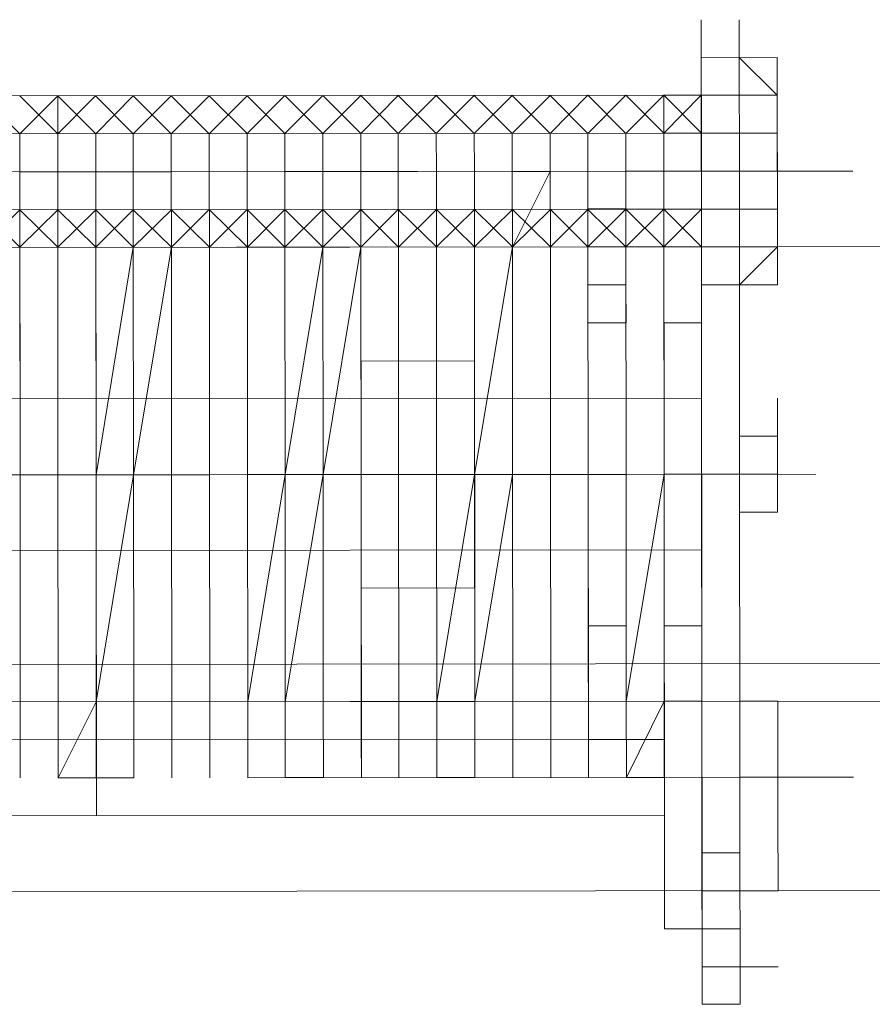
# Model space of a CAD drawing. Header units: inches. Extents: x -5850 to 5646, y 8947 to 13007.
# Tile 511 of 548: x 925.98 to 935.49, y 11420.51 to 11431.49. Entities that reach past the tile are written whole.
import ezdxf

# ---------------------------------------------------------------- set-up
doc = ezdxf.new("R2010")
doc.units = ezdxf.units.IN
doc.header["$MEASUREMENT"] = 0
doc.layers.add('at_Entity', color=7, linetype='Continuous')
doc.layers.add('at_Rect', color=7, linetype='Continuous')

msp = doc.modelspace()

# ---------------------------------------------------------------- linework, layer by layer
at = {"layer": 'at_Entity', "color": 7, "lineweight": 20}
for p, q in [((933.58, 11431.07), (933.58, 11431.494)), ((933.58, 11431.07), (933.58, 11431.494)), ((934.004, 11431.071), (934.004, 11431.494)), ((933.58, 11431.07), (934.004, 11431.071)), ((934.428, 11431.071), (933.58, 11431.07)), ((934.004, 11431.071), (933.58, 11431.07)), ((934.004, 11431.071), (933.58, 11431.07)), ((934.004, 11431.071), (933.58, 11431.07)), ((933.58, 11430.652), (933.58, 11431.07)), ((933.58, 11430.652), (933.58, 11431.07)), ((933.58, 11430.652), (933.58, 11431.07)), ((933.58, 11430.652), (933.58, 11431.07)), ((934.004, 11431.071), (934.428, 11430.653)), ((934.004, 11430.652), (934.004, 11431.071)), ((934.004, 11430.652), (934.004, 11431.071)), ((934.004, 11430.652), (934.004, 11431.071)), ((934.428, 11430.653), (934.428, 11431.071)), ((919.645, 11430.64), (933.58, 11430.652)), ((933.162, 11430.652), (933.58, 11430.652)), ((933.163, 11430.228), (933.162, 11430.652)), ((933.163, 11430.228), (933.162, 11430.652)), ((933.163, 11430.228), (933.162, 11430.652)), ((933.163, 11430.228), (933.162, 11430.652)), ((933.163, 11430.228), (933.162, 11430.652)), ((933.163, 11430.228), (933.162, 11430.652)), ((933.58, 11430.652), (933.581, 11430.228)), ((933.581, 11430.228), (933.58, 11430.652)), ((933.581, 11430.228), (933.58, 11430.652)), ((933.58, 11430.652), (934.004, 11430.652)), ((933.581, 11430.228), (933.58, 11430.652)), ((934.004, 11430.652), (933.58, 11430.652)), ((933.581, 11430.228), (933.58, 11430.652)), ((933.581, 11430.228), (933.58, 11430.652)), ((933.581, 11430.228), (933.58, 11430.652)), ((934.005, 11430.229), (934.004, 11430.652)), ((934.005, 11430.229), (934.004, 11430.652)), ((934.005, 11430.229), (934.004, 11430.652)), ((934.428, 11430.653), (934.428, 11430.229)), ((934.428, 11430.653), (934.428, 11430.229)), ((934.428, 11430.229), (934.428, 11430.653)), ((920.069, 11430.216), (933.163, 11430.228)), ((920.069, 11430.216), (933.163, 11430.228)), ((925.981, 11429.798), (925.98, 11430.221)), ((925.981, 11429.798), (925.98, 11430.221)), ((926.404, 11429.798), (926.404, 11430.222)), ((926.404, 11429.798), (926.404, 11430.222)), ((926.404, 11429.798), (926.404, 11430.222)), ((926.828, 11429.798), (926.828, 11430.222)), ((926.828, 11429.798), (926.828, 11430.222)), ((927.246, 11429.799), (927.246, 11430.223)), ((927.246, 11429.799), (927.246, 11430.223)), ((927.67, 11429.799), (927.67, 11430.223)), ((927.67, 11429.799), (927.67, 11430.223)), ((928.094, 11429.799), (928.094, 11430.223)), ((928.094, 11429.799), (928.094, 11430.223)), ((928.518, 11429.8), (928.517, 11430.224)), ((928.518, 11429.8), (928.517, 11430.224)), ((928.518, 11429.8), (928.517, 11430.224)), ((928.936, 11429.8), (928.936, 11430.224)), ((928.936, 11429.8), (928.936, 11430.224)), ((929.36, 11429.801), (929.36, 11430.224)), ((929.36, 11429.801), (929.36, 11430.224)), ((929.784, 11429.801), (929.783, 11430.225)), ((929.784, 11429.801), (929.783, 11430.225)), ((930.202, 11429.801), (930.202, 11430.225)), ((930.202, 11429.801), (930.202, 11430.225)), ((930.626, 11429.802), (930.625, 11430.226)), ((930.626, 11429.802), (930.625, 11430.226)), ((930.626, 11429.802), (930.625, 11430.226)), ((931.05, 11429.802), (931.049, 11430.226)), ((931.05, 11429.802), (931.049, 11430.226)), ((931.473, 11429.802), (931.473, 11430.226)), ((931.473, 11429.802), (931.473, 11430.226)), ((931.897, 11429.803), (931.897, 11430.227)), ((931.897, 11429.803), (931.897, 11430.227)), ((932.315, 11429.803), (932.315, 11430.227)), ((932.315, 11429.803), (932.315, 11430.227)), ((932.739, 11429.804), (932.739, 11430.227)), ((932.739, 11429.804), (932.739, 11430.227)), ((932.739, 11429.804), (932.739, 11430.227)), ((932.739, 11429.804), (932.739, 11430.227)), ((933.581, 11430.228), (933.163, 11430.228)), ((933.163, 11430.228), (933.163, 11429.804)), ((933.163, 11429.804), (933.163, 11430.228)), ((933.163, 11429.804), (933.163, 11430.228)), ((933.581, 11430.228), (933.163, 11430.228)), ((933.163, 11429.804), (933.163, 11430.228)), ((933.163, 11429.804), (933.163, 11430.228)), ((933.163, 11430.228), (933.581, 11430.228)), ((933.163, 11429.804), (933.163, 11430.228)), ((933.163, 11429.804), (933.163, 11430.228)), ((933.581, 11430.228), (934.005, 11430.229)), ((934.005, 11430.229), (933.581, 11430.228)), ((933.581, 11430.228), (933.581, 11429.804)), ((933.581, 11429.804), (933.581, 11430.228)), ((934.428, 11430.229), (934.005, 11430.229)), ((934.005, 11430.229), (934.428, 11430.229)), ((934.005, 11429.381), (934.005, 11430.229)), ((934.005, 11430.229), (934.005, 11429.381)), ((934.429, 11429.805), (934.428, 11430.229)), ((934.429, 11429.805), (934.428, 11430.229)), ((934.429, 11429.805), (934.428, 11430.229)), ((934.429, 11429.381), (934.428, 11430.229)), ((934.428, 11430.229), (934.429, 11429.805)), ((933.163, 11429.804), (920.07, 11429.792)), ((925.984, 11426.418), (925.981, 11429.798)), ((925.981, 11429.798), (925.981, 11428.956)), ((926.404, 11429.798), (926.405, 11428.956)), ((926.405, 11428.956), (926.404, 11429.798)), ((926.828, 11429.798), (926.829, 11428.956)), ((926.829, 11428.956), (926.828, 11429.798)), ((927.246, 11429.799), (927.247, 11428.957)), ((927.247, 11428.957), (927.246, 11429.799)), ((927.246, 11429.799), (927.247, 11428.957)), ((927.67, 11429.799), (927.246, 11429.799)), ((927.67, 11429.799), (927.671, 11428.957)), ((927.671, 11428.957), (927.67, 11429.799)), ((927.67, 11429.799), (927.671, 11428.957)), ((928.094, 11429.799), (928.095, 11428.957)), ((928.095, 11428.957), (928.094, 11429.799)), ((928.518, 11429.8), (928.519, 11428.958)), ((928.519, 11428.958), (928.518, 11429.8)), ((929.36, 11429.801), (928.936, 11429.8)), ((928.936, 11429.8), (928.937, 11428.958)), ((928.937, 11428.958), (928.936, 11429.8)), ((929.36, 11429.801), (929.361, 11428.959)), ((929.361, 11428.959), (929.36, 11429.801)), ((929.36, 11429.801), (929.361, 11428.959)), ((929.784, 11429.801), (929.36, 11429.801)), ((929.784, 11429.801), (929.784, 11428.959)), ((929.784, 11429.801), (929.784, 11428.959)), ((929.784, 11428.959), (929.784, 11429.801)), ((929.784, 11429.801), (929.784, 11428.959)), ((930.202, 11429.801), (930.203, 11428.959)), ((930.203, 11428.959), (930.202, 11429.801)), ((930.626, 11429.802), (930.626, 11428.96)), ((930.626, 11428.96), (930.626, 11429.802)), ((931.05, 11429.802), (931.05, 11428.96)), ((931.05, 11428.96), (931.05, 11429.802)), ((931.897, 11429.803), (931.473, 11429.802)), ((931.474, 11428.96), (931.473, 11429.802)), ((931.473, 11429.802), (931.474, 11428.96)), ((931.474, 11428.96), (931.473, 11429.802)), ((931.897, 11429.803), (931.474, 11428.96)), ((931.897, 11429.803), (931.898, 11428.961)), ((931.898, 11428.961), (931.897, 11429.803)), ((932.315, 11429.803), (932.316, 11429.379)), ((932.316, 11428.961), (932.315, 11429.803)), ((932.74, 11429.38), (932.739, 11429.804)), ((932.74, 11428.962), (932.739, 11429.804)), ((932.739, 11429.804), (932.74, 11429.38)), ((932.74, 11429.38), (932.739, 11429.804)), ((932.74, 11429.38), (932.739, 11429.804)), ((932.74, 11429.38), (932.739, 11429.804)), ((933.163, 11429.38), (933.163, 11429.804)), ((933.163, 11429.38), (933.163, 11429.804)), ((933.581, 11429.804), (933.163, 11429.804)), ((933.163, 11429.804), (933.163, 11429.38)), ((933.581, 11429.804), (933.163, 11429.804)), ((933.163, 11429.38), (933.163, 11429.804)), ((933.163, 11429.38), (933.163, 11429.804)), ((933.163, 11429.38), (933.163, 11429.804)), ((933.163, 11429.38), (933.163, 11429.804)), ((933.163, 11429.38), (933.163, 11429.804)), ((933.163, 11429.38), (933.163, 11429.804)), ((933.163, 11429.38), (933.163, 11429.804)), ((934.005, 11429.805), (933.581, 11429.804)), ((934.005, 11429.805), (933.581, 11429.804)), ((933.582, 11429.381), (933.581, 11429.804)), ((933.582, 11429.381), (933.581, 11429.804)), ((933.582, 11429.381), (933.581, 11429.804)), ((933.581, 11429.804), (933.582, 11429.381)), ((933.582, 11429.381), (933.581, 11429.804)), ((933.582, 11429.381), (933.581, 11429.804)), ((933.582, 11429.381), (933.581, 11429.804)), ((934.005, 11429.381), (934.005, 11429.805)), ((934.005, 11429.381), (934.005, 11429.805)), ((934.429, 11429.805), (934.005, 11429.805)), ((920.07, 11429.368), (933.163, 11429.38)), ((932.316, 11429.379), (932.316, 11428.961)), ((932.316, 11428.961), (932.316, 11429.379)), ((932.316, 11428.961), (932.316, 11429.379)), ((932.74, 11428.962), (932.74, 11429.38)), ((932.74, 11428.962), (932.74, 11429.38)), ((933.163, 11429.38), (932.74, 11429.38)), ((932.74, 11429.38), (933.163, 11429.38)), ((932.74, 11428.962), (932.74, 11429.38)), ((932.74, 11428.962), (932.74, 11429.38)), ((932.74, 11428.962), (932.74, 11429.38)), ((933.582, 11429.381), (933.163, 11429.38)), ((933.164, 11428.962), (933.163, 11429.38)), ((933.164, 11428.962), (933.163, 11429.38)), ((933.164, 11428.962), (933.163, 11429.38)), ((933.163, 11429.38), (933.164, 11428.962)), ((933.164, 11428.962), (933.163, 11429.38)), ((933.163, 11429.38), (933.164, 11428.962)), ((933.163, 11429.38), (933.164, 11428.962)), ((933.164, 11428.962), (933.163, 11429.38)), ((933.582, 11428.962), (933.582, 11429.381)), ((933.582, 11429.381), (933.582, 11428.962)), ((933.582, 11428.962), (933.582, 11429.381)), ((933.582, 11428.962), (933.582, 11429.381)), ((934.005, 11429.381), (934.429, 11429.381)), ((934.005, 11429.381), (934.429, 11429.381)), ((934.429, 11429.381), (934.005, 11429.381)), ((934.006, 11428.963), (934.005, 11429.381)), ((934.429, 11429.381), (934.43, 11428.963)), ((934.429, 11429.381), (934.43, 11428.963)), ((917.109, 11428.948), (1300.65, 11429.29)), ((931.05, 11428.96), (919.223, 11428.949)), ((919.647, 11428.95), (933.582, 11428.962)), ((919.647, 11428.95), (933.582, 11428.962)), ((925.981, 11428.956), (925.984, 11426.418)), ((926.405, 11428.956), (926.407, 11426.419)), ((926.407, 11426.419), (926.405, 11428.956)), ((926.829, 11428.956), (926.831, 11426.419)), ((926.829, 11428.956), (926.831, 11426.419)), ((927.247, 11428.957), (926.831, 11426.419)), ((927.249, 11426.419), (927.247, 11428.957)), ((927.247, 11428.957), (927.249, 11426.419)), ((927.671, 11428.957), (927.249, 11426.419)), ((927.671, 11428.957), (927.673, 11426.42)), ((927.673, 11426.42), (927.671, 11428.957)), ((928.095, 11428.957), (928.097, 11426.42)), ((928.095, 11428.957), (928.097, 11426.42)), ((928.519, 11428.958), (928.521, 11426.421)), ((928.521, 11426.421), (928.519, 11428.958)), ((928.939, 11426.421), (928.937, 11428.958)), ((928.937, 11428.958), (928.939, 11426.421)), ((929.361, 11428.959), (928.939, 11426.421)), ((929.363, 11426.421), (929.361, 11428.959)), ((929.363, 11426.421), (929.361, 11428.959)), ((929.784, 11428.959), (929.363, 11426.421)), ((929.79, 11423.042), (929.784, 11428.959)), ((929.784, 11428.959), (929.787, 11426.422)), ((929.787, 11426.422), (929.784, 11428.959)), ((930.203, 11428.959), (930.205, 11426.422)), ((930.205, 11426.422), (930.203, 11428.959)), ((930.626, 11428.96), (930.629, 11426.422)), ((930.629, 11426.422), (930.626, 11428.96)), ((931.055, 11423.891), (931.05, 11428.96)), ((931.053, 11426.423), (931.05, 11428.96)), ((931.05, 11428.96), (931.053, 11426.423)), ((931.474, 11428.96), (931.053, 11426.423)), ((931.474, 11428.96), (931.476, 11426.423)), ((931.476, 11426.423), (931.474, 11428.96)), ((931.474, 11428.96), (931.476, 11426.423)), ((931.898, 11428.961), (931.9, 11426.424)), ((931.898, 11428.961), (931.9, 11426.424)), ((932.316, 11428.961), (932.74, 11428.962)), ((932.316, 11428.961), (932.318, 11426.424)), ((932.318, 11426.424), (932.316, 11428.961)), ((932.317, 11428.537), (932.316, 11428.961)), ((932.317, 11428.537), (932.316, 11428.961)), ((932.317, 11428.537), (932.316, 11428.961)), ((932.317, 11428.537), (932.316, 11428.961)), ((932.74, 11428.962), (932.742, 11426.424)), ((932.742, 11426.424), (932.74, 11428.962)), ((933.164, 11428.962), (932.74, 11428.962)), ((933.164, 11428.962), (932.74, 11428.962)), ((932.74, 11428.538), (932.74, 11428.962)), ((932.74, 11428.538), (932.74, 11428.962)), ((933.582, 11428.962), (933.164, 11428.962)), ((933.164, 11428.962), (933.166, 11426.425)), ((933.166, 11426.425), (933.164, 11428.962)), ((933.166, 11426.425), (933.164, 11428.962)), ((933.164, 11428.962), (933.582, 11428.962)), ((934.006, 11428.963), (933.582, 11428.962)), ((933.582, 11428.962), (934.006, 11428.963)), ((933.582, 11428.539), (933.582, 11428.962)), ((933.582, 11428.539), (933.582, 11428.962)), ((933.582, 11428.962), (933.584, 11426.425)), ((933.582, 11428.962), (933.584, 11426.425)), ((934.43, 11428.963), (934.006, 11428.963)), ((934.006, 11428.963), (934.006, 11428.539)), ((934.008, 11426.849), (934.006, 11428.963)), ((934.43, 11428.963), (934.43, 11428.539)), ((932.74, 11428.538), (932.317, 11428.537)), ((932.317, 11428.114), (932.317, 11428.537)), ((932.317, 11428.537), (932.317, 11428.114)), ((932.317, 11428.114), (932.317, 11428.537)), ((932.317, 11428.114), (932.317, 11428.537)), ((932.317, 11428.114), (932.317, 11428.537)), ((932.317, 11428.114), (932.317, 11428.537)), ((932.741, 11428.114), (932.74, 11428.538)), ((932.74, 11428.538), (932.741, 11428.114)), ((932.741, 11428.114), (932.74, 11428.538)), ((932.741, 11428.114), (932.74, 11428.538)), ((932.741, 11428.114), (932.74, 11428.538)), ((932.741, 11428.114), (932.74, 11428.538)), ((932.741, 11428.114), (932.74, 11428.538)), ((934.006, 11428.539), (933.582, 11428.539)), ((934.006, 11428.539), (933.582, 11428.539)), ((934.43, 11428.539), (934.006, 11428.539)), ((932.741, 11428.114), (932.317, 11428.114)), ((932.741, 11428.114), (932.317, 11428.114)), ((933.165, 11428.114), (933.583, 11428.115)), ((933.165, 11428.114), (933.165, 11427.272)), ((933.165, 11427.272), (933.165, 11428.114)), ((933.583, 11428.115), (933.584, 11426.849)), ((933.584, 11426.849), (933.583, 11428.115)), ((931.051, 11427.689), (929.786, 11427.688)), ((919.648, 11427.26), (933.583, 11427.273)), ((933.583, 11427.273), (933.584, 11426.849)), ((933.584, 11426.849), (933.583, 11427.273)), ((933.584, 11426.849), (933.583, 11427.273)), ((933.584, 11426.849), (933.583, 11427.273)), ((934.008, 11426.849), (934.007, 11427.273)), ((934.008, 11426.849), (934.007, 11427.273)), ((934.008, 11426.849), (934.007, 11427.273)), ((934.431, 11426.85), (934.431, 11427.273)), ((932.318, 11426.424), (932.318, 11426.848)), ((933.585, 11426.001), (933.584, 11426.849)), ((933.584, 11426.849), (933.585, 11426.001)), ((934.431, 11426.85), (934.008, 11426.849)), ((934.008, 11426.849), (934.431, 11426.85)), ((934.008, 11426.849), (934.008, 11426.002)), ((934.008, 11426.425), (934.008, 11426.849)), ((934.008, 11426.849), (934.008, 11426.425)), ((934.432, 11426.426), (934.431, 11426.85)), ((934.432, 11426.426), (934.431, 11426.85)), ((934.432, 11426.426), (934.431, 11426.85)), ((934.432, 11426.002), (934.431, 11426.85)), ((934.431, 11426.85), (934.432, 11426.426)), ((934.432, 11426.426), (934.431, 11426.85)), ((925.984, 11426.418), (925.986, 11423.887)), ((925.984, 11426.418), (925.986, 11423.887)), ((926.407, 11426.419), (926.41, 11423.887)), ((926.41, 11423.887), (926.407, 11426.419)), ((926.833, 11423.887), (926.831, 11426.419)), ((926.831, 11426.419), (926.833, 11423.887)), ((926.833, 11423.887), (926.831, 11426.419)), ((927.249, 11426.419), (926.833, 11423.887)), ((927.249, 11426.419), (927.252, 11423.888)), ((927.252, 11423.888), (927.249, 11426.419)), ((927.673, 11426.42), (927.676, 11423.888)), ((927.676, 11423.888), (927.673, 11426.42)), ((928.097, 11426.42), (928.099, 11423.888)), ((928.099, 11423.888), (928.097, 11426.42)), ((928.523, 11423.889), (928.521, 11426.421)), ((928.521, 11426.421), (928.523, 11423.889)), ((928.939, 11426.421), (928.523, 11423.889)), ((928.941, 11423.889), (928.939, 11426.421)), ((928.939, 11426.421), (928.941, 11423.889)), ((929.363, 11426.421), (928.941, 11423.889)), ((929.363, 11426.421), (929.365, 11423.89)), ((929.365, 11423.89), (929.363, 11426.421)), ((929.787, 11426.422), (929.789, 11423.89)), ((929.789, 11423.89), (929.787, 11426.422)), ((930.205, 11426.422), (930.207, 11423.89)), ((930.207, 11423.89), (930.205, 11426.422)), ((930.631, 11423.891), (930.629, 11426.422)), ((930.629, 11426.422), (930.631, 11423.891)), ((931.053, 11426.423), (930.631, 11423.891)), ((931.055, 11423.891), (931.053, 11426.423)), ((931.053, 11426.423), (931.055, 11423.891)), ((931.476, 11426.423), (931.055, 11423.891)), ((931.476, 11426.423), (931.479, 11423.891)), ((931.479, 11423.891), (931.476, 11426.423)), ((931.9, 11426.424), (931.902, 11423.892)), ((931.902, 11423.892), (931.9, 11426.424)), ((932.318, 11426.424), (932.321, 11423.892)), ((932.321, 11423.892), (932.318, 11426.424)), ((932.744, 11423.893), (932.742, 11426.424)), ((932.742, 11426.424), (932.744, 11423.893)), ((933.166, 11426.425), (932.744, 11423.893)), ((933.168, 11423.893), (933.166, 11426.425)), ((933.168, 11423.893), (933.166, 11426.425)), ((933.587, 11423.893), (933.584, 11426.425)), ((933.585, 11426.001), (933.584, 11426.425)), ((933.585, 11426.001), (933.584, 11426.425)), ((933.585, 11426.001), (933.584, 11426.425)), ((933.585, 11426.001), (933.584, 11426.425)), ((933.584, 11426.425), (933.585, 11426.001)), ((934.432, 11426.426), (934.008, 11426.425)), ((934.008, 11426.002), (934.008, 11426.425)), ((934.008, 11426.002), (934.008, 11426.425)), ((934.008, 11426.002), (934.008, 11426.425)), ((934.008, 11426.425), (934.008, 11426.002)), ((934.432, 11426.002), (934.432, 11426.426)), ((934.432, 11426.002), (934.432, 11426.426)), ((934.432, 11426.426), (934.432, 11426.002)), ((934.432, 11426.002), (934.432, 11426.426)), ((934.432, 11426.002), (934.432, 11426.426)), ((933.585, 11426.001), (933.586, 11424.735)), ((933.586, 11424.735), (933.585, 11426.001)), ((933.587, 11423.893), (933.585, 11426.001)), ((933.585, 11426.001), (933.585, 11425.583)), ((934.01, 11423.894), (934.008, 11426.002)), ((934.432, 11426.002), (934.008, 11426.002)), ((934.432, 11426.002), (934.008, 11426.002)), ((934.01, 11423.894), (934.008, 11426.002)), ((919.65, 11425.571), (933.585, 11425.583)), ((933.167, 11425.583), (933.168, 11424.735)), ((933.168, 11424.735), (933.167, 11425.583)), ((932.32, 11424.734), (932.32, 11425.158)), ((932.32, 11424.734), (932.32, 11425.158)), ((932.32, 11424.734), (932.32, 11425.158)), ((932.32, 11424.734), (932.32, 11425.158)), ((932.32, 11424.734), (932.32, 11425.158)), ((932.32, 11424.734), (932.32, 11425.158)), ((932.744, 11424.735), (932.743, 11425.158)), ((933.168, 11424.735), (933.167, 11425.159)), ((933.168, 11424.735), (933.167, 11425.159)), ((933.168, 11424.735), (933.167, 11425.159)), ((933.586, 11424.735), (933.585, 11425.159)), ((933.586, 11424.735), (933.585, 11425.159)), ((931.054, 11425.157), (929.788, 11425.156)), ((932.321, 11423.892), (932.32, 11424.734)), ((932.321, 11423.892), (932.32, 11424.734)), ((932.32, 11424.31), (932.32, 11424.734)), ((932.32, 11424.31), (932.32, 11424.734)), ((932.32, 11424.31), (932.32, 11424.734)), ((932.32, 11424.31), (932.32, 11424.734)), ((932.32, 11424.31), (932.32, 11424.734)), ((932.32, 11424.31), (932.32, 11424.734)), ((932.32, 11424.31), (932.32, 11424.734)), ((932.744, 11423.893), (932.744, 11424.735)), ((932.744, 11423.893), (932.744, 11424.735)), ((933.171, 11421.356), (933.168, 11424.735)), ((933.168, 11424.735), (933.586, 11424.735)), ((933.168, 11424.735), (933.169, 11423.469)), ((933.586, 11424.735), (933.589, 11421.356)), ((933.587, 11423.893), (933.586, 11424.735)), ((917.113, 11424.297), (1335.713, 11424.671)), ((932.321, 11423.892), (932.32, 11424.31)), ((932.321, 11423.892), (932.32, 11424.31)), ((932.321, 11423.892), (932.32, 11424.31)), ((932.321, 11423.892), (932.32, 11424.31)), ((932.321, 11423.892), (932.32, 11424.31)), ((933.168, 11423.893), (933.168, 11424.311)), ((934.01, 11423.894), (934.01, 11424.312)), ((886.706, 11423.851), (1300.654, 11424.221)), ((931.055, 11423.891), (919.227, 11423.881)), ((919.651, 11423.881), (933.587, 11423.893)), ((925.986, 11423.887), (925.987, 11423.039)), ((925.987, 11423.039), (925.986, 11423.887)), ((926.833, 11423.887), (926.41, 11423.039)), ((926.41, 11423.887), (926.41, 11423.039)), ((926.41, 11423.039), (926.41, 11423.887)), ((926.833, 11423.887), (926.834, 11423.04)), ((926.834, 11423.04), (926.833, 11423.887)), ((926.834, 11423.04), (926.833, 11423.887)), ((927.252, 11423.888), (927.252, 11423.04)), ((927.252, 11423.04), (927.252, 11423.888)), ((927.676, 11423.888), (927.676, 11423.04)), ((927.676, 11423.04), (927.676, 11423.888)), ((928.099, 11423.888), (928.1, 11423.041)), ((928.1, 11423.041), (928.099, 11423.888)), ((928.523, 11423.889), (928.524, 11423.041)), ((928.523, 11423.889), (928.524, 11423.041)), ((928.524, 11423.041), (928.523, 11423.889)), ((928.941, 11423.889), (928.942, 11423.042)), ((928.942, 11423.042), (928.941, 11423.889)), ((928.941, 11423.889), (928.942, 11423.042)), ((929.365, 11423.89), (929.366, 11423.042)), ((929.366, 11423.042), (929.365, 11423.89)), ((929.789, 11423.89), (929.79, 11423.042)), ((929.79, 11423.042), (929.789, 11423.89)), ((930.207, 11423.89), (930.208, 11423.043)), ((930.208, 11423.043), (930.207, 11423.89)), ((930.631, 11423.891), (930.632, 11423.043)), ((930.631, 11423.891), (930.632, 11423.043)), ((930.632, 11423.043), (930.631, 11423.891)), ((931.055, 11423.891), (931.056, 11423.043)), ((931.056, 11423.043), (931.055, 11423.891)), ((931.055, 11423.891), (931.056, 11423.043)), ((931.479, 11423.891), (931.479, 11423.044)), ((931.479, 11423.044), (931.479, 11423.891)), ((931.902, 11423.892), (931.903, 11423.044)), ((931.903, 11423.044), (931.902, 11423.892)), ((932.321, 11423.892), (932.321, 11423.045)), ((932.321, 11423.045), (932.321, 11423.892)), ((932.745, 11423.045), (932.744, 11423.893)), ((932.744, 11423.893), (932.745, 11423.045)), ((932.745, 11423.045), (932.744, 11423.893)), ((933.168, 11423.893), (932.745, 11423.045)), ((933.169, 11423.469), (933.168, 11423.893)), ((933.169, 11423.469), (933.168, 11423.893)), ((933.169, 11423.469), (933.168, 11423.893)), ((933.169, 11423.045), (933.168, 11423.893)), ((933.587, 11423.893), (933.168, 11423.893)), ((933.169, 11423.469), (933.168, 11423.893)), ((933.169, 11423.469), (933.168, 11423.893)), ((933.587, 11423.47), (933.587, 11423.893)), ((933.589, 11421.356), (933.587, 11423.893)), ((933.587, 11423.47), (933.587, 11423.893)), ((934.011, 11423.47), (934.01, 11423.894)), ((934.011, 11423.046), (934.01, 11423.894)), ((934.01, 11423.894), (934.434, 11423.894)), ((934.435, 11423.47), (934.434, 11423.894)), ((934.435, 11423.47), (934.434, 11423.894)), ((934.435, 11423.47), (934.434, 11423.894)), ((934.435, 11423.47), (934.434, 11423.894)), ((934.435, 11423.47), (934.434, 11423.894)), ((920.075, 11423.457), (933.169, 11423.469)), ((925.987, 11423.039), (925.986, 11423.463)), ((925.987, 11423.039), (925.986, 11423.463)), ((926.41, 11423.039), (926.41, 11423.463)), ((926.41, 11423.039), (926.41, 11423.463)), ((926.834, 11423.04), (926.834, 11423.464)), ((926.834, 11423.04), (926.834, 11423.464)), ((927.252, 11423.04), (927.252, 11423.464)), ((927.252, 11423.04), (927.252, 11423.464)), ((927.676, 11423.04), (927.676, 11423.464)), ((927.676, 11423.04), (927.676, 11423.464)), ((927.676, 11423.04), (927.676, 11423.464)), ((928.1, 11423.041), (928.1, 11423.465)), ((928.1, 11423.041), (928.1, 11423.465)), ((928.524, 11423.041), (928.524, 11423.465)), ((928.524, 11423.041), (928.524, 11423.465)), ((928.942, 11423.042), (928.942, 11423.465)), ((928.942, 11423.042), (928.942, 11423.465)), ((929.366, 11423.042), (929.366, 11423.466)), ((929.366, 11423.042), (929.366, 11423.466)), ((929.79, 11423.042), (929.789, 11423.466)), ((929.79, 11423.042), (929.789, 11423.466)), ((929.79, 11423.042), (929.789, 11423.466)), ((930.208, 11423.043), (930.208, 11423.467)), ((930.208, 11423.043), (930.208, 11423.467)), ((930.632, 11423.043), (930.631, 11423.467)), ((930.632, 11423.043), (930.631, 11423.467)), ((931.056, 11423.043), (931.055, 11423.467)), ((931.056, 11423.043), (931.055, 11423.467)), ((931.479, 11423.044), (931.479, 11423.468)), ((931.479, 11423.044), (931.479, 11423.468)), ((931.903, 11423.044), (931.903, 11423.468)), ((931.903, 11423.044), (931.903, 11423.468)), ((931.903, 11423.044), (931.903, 11423.468)), ((932.321, 11423.045), (932.321, 11423.468)), ((932.321, 11423.045), (932.321, 11423.468)), ((932.745, 11423.045), (932.745, 11423.469)), ((932.745, 11423.045), (932.745, 11423.469)), ((932.745, 11423.045), (932.745, 11423.469)), ((932.745, 11423.045), (932.745, 11423.469)), ((933.169, 11423.469), (933.169, 11423.045)), ((933.169, 11423.469), (933.169, 11422.622)), ((933.169, 11422.622), (933.169, 11423.469)), ((933.169, 11423.045), (933.169, 11423.469)), ((933.587, 11423.046), (933.587, 11423.47)), ((933.588, 11422.622), (933.587, 11423.47)), ((933.588, 11422.622), (933.587, 11423.47)), ((933.587, 11423.046), (933.587, 11423.47)), ((934.011, 11423.046), (934.011, 11423.47)), ((934.011, 11423.046), (934.011, 11423.47)), ((934.435, 11423.47), (934.435, 11423.046)), ((934.435, 11423.47), (934.435, 11422.623)), ((934.435, 11423.046), (934.435, 11423.47)), ((934.435, 11423.47), (934.435, 11422.623)), ((934.435, 11423.046), (934.435, 11423.47)), ((926.41, 11423.039), (926.834, 11423.04)), ((928.524, 11423.041), (928.942, 11423.042)), ((929.366, 11423.042), (928.942, 11423.042)), ((930.632, 11423.043), (931.056, 11423.043)), ((933.169, 11423.045), (933.171, 11421.356)), ((933.169, 11422.622), (933.169, 11423.045)), ((933.169, 11422.622), (933.169, 11423.045)), ((933.169, 11422.622), (933.169, 11423.045)), ((933.588, 11422.204), (933.587, 11423.046)), ((933.588, 11422.622), (933.587, 11423.046)), ((934.012, 11422.204), (934.011, 11423.046)), ((934.011, 11423.046), (934.435, 11423.046)), ((934.012, 11422.204), (934.011, 11423.046)), ((934.435, 11422.623), (934.435, 11423.046)), ((934.435, 11423.046), (934.435, 11422.623)), ((934.435, 11422.623), (934.435, 11423.046)), ((933.169, 11422.622), (920.076, 11422.61)), ((933.588, 11422.204), (933.588, 11422.622)), ((934.012, 11422.204), (934.011, 11422.622)), ((934.012, 11422.204), (934.011, 11422.622)), ((934.435, 11422.623), (934.436, 11421.781)), ((933.588, 11421.78), (933.588, 11422.204)), ((933.588, 11422.204), (934.012, 11422.204)), ((934.012, 11422.204), (934.012, 11421.78)), ((934.012, 11422.204), (934.012, 11421.78)), ((1335.715, 11422.139), (886.707, 11421.738)), ((933.171, 11421.356), (933.17, 11421.78)), ((934.012, 11421.78), (933.588, 11421.78)), ((933.589, 11421.356), (933.588, 11421.78)), ((933.589, 11421.356), (933.588, 11421.78)), ((934.436, 11421.781), (934.012, 11421.78)), ((934.013, 11421.356), (934.012, 11421.78)), ((933.171, 11421.356), (933.589, 11421.356)), ((933.589, 11420.932), (933.589, 11421.356)), ((933.589, 11421.356), (934.013, 11421.356)), ((934.013, 11420.933), (934.013, 11421.356)), ((933.589, 11420.932), (933.59, 11420.514)), ((934.013, 11420.514), (934.013, 11420.933)), ((933.59, 11420.514), (934.013, 11420.514)), ((933.59, 11420.514), (934.013, 11420.514))]:
    msp.add_line(p, q, dxfattribs=at)
at = {"layer": 'at_Entity', "color": 3, "lineweight": 20}
for p, q in [((934.428, 11431.071), (933.58, 11431.07)), ((933.58, 11431.07), (933.581, 11430.228)), ((933.58, 11430.652), (933.58, 11431.07)), ((933.582, 11428.539), (933.58, 11431.07)), ((934.428, 11430.653), (934.428, 11431.071)), ((934.43, 11428.963), (934.428, 11431.071)), ((928.517, 11430.647), (928.094, 11430.223)), ((928.935, 11430.648), (928.517, 11430.224)), ((928.517, 11430.224), (928.935, 11430.648)), ((928.517, 11430.647), (928.936, 11430.224)), ((928.935, 11430.648), (929.36, 11430.224)), ((929.36, 11430.224), (928.935, 11430.648)), ((929.359, 11430.648), (928.936, 11430.224)), ((929.359, 11430.648), (929.783, 11430.225)), ((929.783, 11430.649), (929.36, 11430.224)), ((929.36, 11430.224), (929.783, 11430.649)), ((930.201, 11430.649), (929.783, 11430.225)), ((929.783, 11430.649), (930.202, 11430.225)), ((930.202, 11430.225), (929.783, 11430.649)), ((930.201, 11430.649), (930.625, 11430.226)), ((930.625, 11430.649), (930.202, 11430.225)), ((930.202, 11430.225), (930.625, 11430.649)), ((931.049, 11430.65), (930.625, 11430.226)), ((930.625, 11430.649), (931.049, 11430.226)), ((931.049, 11430.226), (930.625, 11430.649)), ((931.473, 11430.65), (931.049, 11430.226)), ((931.049, 11430.226), (931.473, 11430.65)), ((931.049, 11430.65), (931.473, 11430.226)), ((931.896, 11430.65), (931.473, 11430.226)), ((931.473, 11430.65), (931.897, 11430.227)), ((931.897, 11430.227), (931.473, 11430.65)), ((931.896, 11430.65), (932.315, 11430.227)), ((932.315, 11430.651), (931.897, 11430.227)), ((931.897, 11430.227), (932.315, 11430.651)), ((932.738, 11430.651), (932.315, 11430.227)), ((932.315, 11430.651), (932.739, 11430.227)), ((932.739, 11430.227), (932.315, 11430.651)), ((932.738, 11430.651), (933.163, 11430.228)), ((933.162, 11430.652), (932.739, 11430.227)), ((932.739, 11430.227), (933.162, 11430.652)), ((933.162, 11430.652), (933.581, 11430.228)), ((933.581, 11430.228), (933.162, 11430.652)), ((933.163, 11430.228), (933.162, 11430.652)), ((933.163, 11430.228), (933.58, 11430.652)), ((934.428, 11430.653), (933.58, 11430.652)), ((933.58, 11430.652), (933.581, 11430.228)), ((933.581, 11430.228), (933.58, 11430.652)), ((934.005, 11430.229), (934.004, 11430.652)), ((934.005, 11430.229), (934.004, 11430.652)), ((934.004, 11430.652), (934.005, 11430.229)), ((934.005, 11430.229), (934.004, 11430.652)), ((934.428, 11430.229), (934.428, 11430.653)), ((934.428, 11430.229), (934.428, 11430.653)), ((934.428, 11430.229), (934.428, 11430.653)), ((934.428, 11430.229), (934.428, 11430.653)), ((925.556, 11430.645), (925.98, 11430.221)), ((926.404, 11430.646), (925.98, 11430.221)), ((925.98, 11430.221), (926.404, 11430.646)), ((925.98, 11430.645), (926.404, 11430.222)), ((926.827, 11430.646), (926.404, 11430.222)), ((926.404, 11430.222), (926.404, 11430.646)), ((926.404, 11430.646), (926.828, 11430.222)), ((926.827, 11430.646), (927.246, 11430.223)), ((927.246, 11430.646), (926.828, 11430.222)), ((926.828, 11430.222), (927.246, 11430.646)), ((927.669, 11430.647), (927.246, 11430.223)), ((927.246, 11430.646), (927.67, 11430.223)), ((927.67, 11430.223), (927.246, 11430.646)), ((927.669, 11430.647), (928.094, 11430.223)), ((928.093, 11430.647), (927.67, 11430.223)), ((927.67, 11430.223), (928.093, 11430.647)), ((928.093, 11430.647), (928.517, 11430.224)), ((928.517, 11430.224), (928.093, 11430.647)), ((933.581, 11430.228), (934.428, 11430.229)), ((933.581, 11430.228), (934.005, 11430.229)), ((934.429, 11429.805), (934.428, 11430.229)), ((925.981, 11429.798), (927.246, 11429.799)), ((926.835, 11422.616), (926.828, 11429.798)), ((928.094, 11429.799), (932.739, 11429.804)), ((935.271, 11429.806), (932.739, 11429.804)), ((933.163, 11429.804), (933.163, 11429.38)), ((933.163, 11429.38), (933.163, 11429.804)), ((933.163, 11429.804), (933.163, 11429.38)), ((933.163, 11429.38), (933.163, 11429.804)), ((933.163, 11429.38), (933.163, 11429.804)), ((933.163, 11429.38), (933.163, 11429.804)), ((933.163, 11429.38), (933.163, 11429.804)), ((933.582, 11429.381), (933.581, 11429.804)), ((933.581, 11429.804), (933.582, 11429.381)), ((933.582, 11429.381), (933.581, 11429.804)), ((933.581, 11429.804), (933.582, 11429.381)), ((933.582, 11429.381), (933.581, 11429.804)), ((933.582, 11429.381), (933.581, 11429.804)), ((934.429, 11429.381), (934.429, 11429.805)), ((934.429, 11429.805), (934.429, 11429.381)), ((925.557, 11429.373), (925.981, 11428.956)), ((925.981, 11429.374), (925.558, 11428.955)), ((925.981, 11429.374), (926.405, 11428.956)), ((926.405, 11428.956), (925.981, 11429.374)), ((926.405, 11429.374), (925.981, 11428.956)), ((925.981, 11428.956), (926.405, 11429.374)), ((926.829, 11429.375), (926.405, 11428.956)), ((926.405, 11429.374), (926.829, 11428.956)), ((926.829, 11429.375), (927.247, 11428.957)), ((927.247, 11428.957), (926.829, 11429.375)), ((927.247, 11429.375), (926.829, 11428.956)), ((926.829, 11428.956), (927.247, 11429.375)), ((927.247, 11429.375), (927.671, 11428.957)), ((927.671, 11429.375), (927.247, 11428.957)), ((928.094, 11429.376), (927.671, 11428.957)), ((927.671, 11428.957), (928.094, 11429.376)), ((927.671, 11429.375), (928.095, 11428.957)), ((928.095, 11428.957), (927.671, 11429.375)), ((928.094, 11429.376), (928.519, 11428.958)), ((928.518, 11429.376), (928.095, 11428.957)), ((928.518, 11429.376), (928.937, 11428.958)), ((928.937, 11428.958), (928.518, 11429.376)), ((928.936, 11429.376), (928.519, 11428.958)), ((928.519, 11428.958), (928.936, 11429.376)), ((928.936, 11429.376), (929.361, 11428.959)), ((929.36, 11429.377), (928.937, 11428.958)), ((929.36, 11429.377), (929.784, 11428.959)), ((929.784, 11428.959), (929.36, 11429.377)), ((929.784, 11429.377), (929.361, 11428.959)), ((929.361, 11428.959), (929.784, 11429.377)), ((930.202, 11429.378), (929.784, 11428.959)), ((929.784, 11429.377), (930.203, 11428.959)), ((930.202, 11429.378), (930.626, 11428.96)), ((930.626, 11428.96), (930.202, 11429.378)), ((930.626, 11429.378), (930.203, 11428.959)), ((930.203, 11428.959), (930.626, 11429.378)), ((930.626, 11429.378), (931.05, 11428.96)), ((931.05, 11429.378), (930.626, 11428.96)), ((931.474, 11429.379), (931.05, 11428.96)), ((931.05, 11428.96), (931.474, 11429.379)), ((931.05, 11429.378), (931.474, 11428.96)), ((931.474, 11428.96), (931.05, 11429.378)), ((931.474, 11429.379), (931.898, 11428.961)), ((931.898, 11429.379), (931.474, 11428.96)), ((931.898, 11429.379), (932.316, 11428.961)), ((932.316, 11428.961), (931.898, 11429.379)), ((932.316, 11429.379), (931.898, 11428.961)), ((931.898, 11428.961), (932.316, 11429.379)), ((932.74, 11429.38), (932.316, 11428.961)), ((933.163, 11429.38), (932.316, 11429.379)), ((932.316, 11429.379), (932.74, 11428.962)), ((932.316, 11428.961), (932.316, 11429.379)), ((932.74, 11429.38), (933.164, 11428.962)), ((933.164, 11428.962), (932.74, 11429.38)), ((933.163, 11429.38), (932.74, 11428.962)), ((932.74, 11428.962), (933.163, 11429.38)), ((932.74, 11429.38), (932.74, 11428.962)), ((933.163, 11429.38), (933.582, 11428.962)), ((933.164, 11428.962), (933.582, 11429.381)), ((933.582, 11428.539), (933.582, 11429.381)), ((933.582, 11429.381), (934.429, 11429.381)), ((933.582, 11429.381), (934.005, 11429.381)), ((933.582, 11429.381), (933.582, 11428.962)), ((934.43, 11428.963), (934.429, 11429.381)), ((934.429, 11429.381), (934.43, 11428.963)), ((932.316, 11428.961), (932.74, 11428.962)), ((932.316, 11428.961), (932.317, 11428.114)), ((932.317, 11428.537), (932.316, 11428.961)), ((932.74, 11428.538), (932.74, 11428.962)), ((932.74, 11428.538), (932.74, 11428.962)), ((933.164, 11428.962), (934.43, 11428.963)), ((934.43, 11428.963), (934.006, 11428.539)), ((932.74, 11428.538), (932.317, 11428.537)), ((932.74, 11428.538), (932.317, 11428.537)), ((934.006, 11428.539), (933.582, 11428.539)), ((932.741, 11428.114), (932.317, 11428.114)), ((934.431, 11426.85), (934.431, 11427.273)), ((926.407, 11426.419), (926.407, 11426.842)), ((926.831, 11426.419), (926.831, 11426.843)), ((926.831, 11426.419), (926.831, 11426.843)), ((927.249, 11426.419), (927.249, 11426.843)), ((927.249, 11426.419), (927.249, 11426.843)), ((927.673, 11426.42), (927.673, 11426.844)), ((928.097, 11426.42), (928.097, 11426.844)), ((928.939, 11426.421), (928.939, 11426.845)), ((929.363, 11426.421), (929.363, 11426.845)), ((930.205, 11426.422), (930.205, 11426.846)), ((931.053, 11426.423), (931.052, 11426.847)), ((931.476, 11426.423), (931.476, 11426.847)), ((931.476, 11426.423), (931.476, 11426.847)), ((931.476, 11426.423), (931.476, 11426.847)), ((931.9, 11426.424), (931.9, 11426.847)), ((932.318, 11426.848), (932.319, 11426)), ((932.318, 11426.424), (932.318, 11426.848)), ((932.318, 11426.424), (932.318, 11426.848)), ((932.742, 11426.424), (932.742, 11426.848)), ((932.742, 11426.424), (932.742, 11426.848)), ((933.166, 11426.425), (933.166, 11426.848)), ((933.166, 11426.425), (933.166, 11426.848)), ((933.166, 11426.425), (933.166, 11426.848)), ((934.008, 11426.425), (934.008, 11426.849)), ((934.432, 11426.426), (934.431, 11426.85)), ((934.432, 11426.426), (934.431, 11426.85)), ((927.673, 11426.42), (923.87, 11426.416)), ((925.984, 11426.418), (925.56, 11426.418)), ((925.984, 11426.418), (926.831, 11426.419)), ((927.249, 11426.419), (926.831, 11426.419)), ((928.097, 11426.42), (927.249, 11426.419)), ((928.521, 11426.421), (928.097, 11426.42)), ((928.097, 11426.42), (928.521, 11426.421)), ((928.521, 11426.421), (929.363, 11426.421)), ((929.787, 11426.422), (928.939, 11426.421)), ((930.629, 11426.422), (929.363, 11426.421)), ((934.856, 11426.426), (930.629, 11426.422)), ((930.629, 11426.422), (931.053, 11426.423)), ((931.053, 11426.423), (931.476, 11426.423)), ((931.9, 11426.424), (931.476, 11426.423)), ((932.318, 11426.424), (931.9, 11426.424)), ((932.742, 11426.424), (932.318, 11426.424)), ((932.742, 11426.424), (933.166, 11426.425)), ((933.166, 11426.425), (934.008, 11426.425)), ((933.584, 11426.425), (933.166, 11426.425)), ((934.008, 11426.425), (933.584, 11426.425)), ((932.32, 11424.734), (932.32, 11425.158)), ((932.32, 11424.734), (932.32, 11425.158)), ((932.744, 11424.735), (932.743, 11425.158)), ((932.32, 11424.734), (932.744, 11424.735)), ((932.32, 11424.734), (932.321, 11423.892)), ((932.32, 11424.31), (932.32, 11424.734)), ((932.32, 11424.31), (932.32, 11424.734)), ((932.32, 11424.31), (932.32, 11424.734)), ((932.321, 11423.892), (932.32, 11424.31)), ((932.321, 11423.892), (932.32, 11424.31)), ((932.321, 11423.892), (932.32, 11424.31)), ((932.321, 11423.892), (932.32, 11424.31)), ((932.744, 11423.893), (932.321, 11423.892)), ((933.169, 11423.469), (932.321, 11423.468)), ((933.169, 11423.045), (933.169, 11423.469)), ((927.252, 11423.04), (926.41, 11423.039)), ((932.745, 11423.045), (928.524, 11423.041)), ((934.011, 11423.046), (932.745, 11423.045)), ((933.169, 11423.045), (932.745, 11423.045)), ((933.169, 11423.045), (934.011, 11423.046)), ((935.277, 11423.047), (934.011, 11423.046)), ((934.011, 11423.046), (934.435, 11423.046)), ((933.589, 11421.356), (934.013, 11421.356)), ((934.437, 11420.933), (933.589, 11420.932))]:
    msp.add_line(p, q, dxfattribs=at)
at = {"layer": 'at_Rect', "color": 7, "lineweight": 20}
for p, q in [((932.317, 11429.384), (932.74, 11429.384)), ((932.317, 11429.384), (932.317, 11428.961)), ((932.74, 11428.962), (932.74, 11429.384)), ((932.74, 11428.962), (932.317, 11428.961))]:
    msp.add_line(p, q, dxfattribs=at)

doc.saveas('drawing.dxf')
